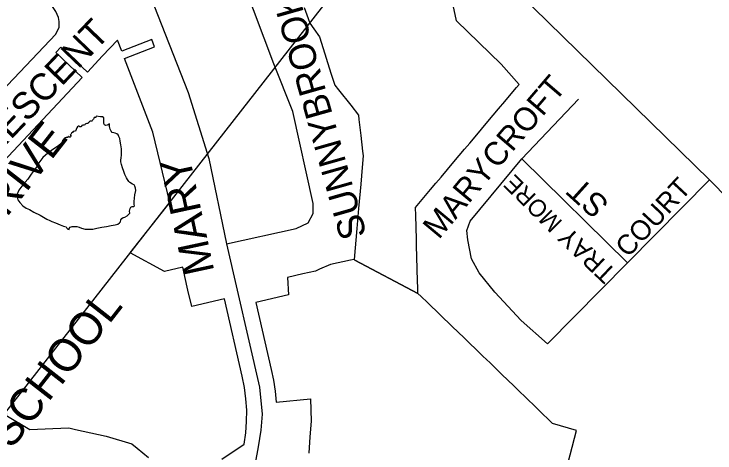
# Model space of a CAD drawing. Extents: x 586326 to 623965, y 4819854 to 4857850.
# Drawn here: x 596149 to 596691, y 4838812 to 4839151 of the extents above; entities that cross this region are included whole.
import ezdxf

# ---------------------------------------------------------------- set-up
doc = ezdxf.new("R2010")
doc.units = 0
for name, color, linetype in [('Lots_Concessions', 7, 'Continuous'), ('Major Rds and Hwys', 7, 'Continuous'), ('Minor Rd Lbls', 7, 'Continuous'), ('Minor Rds', 7, 'Continuous'), ('Park Outlines', 7, 'Continuous'), ('Proposed Secondary Rds', 7, 'Continuous'), ('School Syms_Lbls', 7, 'Continuous'), ('Secondary Rds Lbls', 7, 'Continuous'), ('SWM Ponds', 7, 'Continuous')]:
    doc.layers.add(name, color=color, linetype=linetype)

msp = doc.modelspace()

# ---------------------------------------------------------------- linework, layer by layer
at = {"layer": 'Lots_Concessions'}
msp.add_line((596026.42, 4838695.17), (596454.8, 4839242.42), dxfattribs=at)
at = {"layer": 'Major Rds and Hwys'}
for points in [[(596686.46, 4839022.79), (596323.77, 4839377.13)], [(596893.45, 4838812.42), (596686.46, 4839022.79)]]:
    msp.add_lwpolyline(points, dxfattribs=at)
at = {"layer": 'Minor Rds'}
for points in [[(596313.01, 4838973.25), (596367.02, 4838985.19), (596376.37, 4838989.35), (596380.01, 4838996.62), (596380.01, 4839004.41), (596364.43, 4839075.56), (596349.73, 4839112.33), (596310.69, 4839215.69), (596307.34, 4839224.18), (596303.99, 4839228.17), (596299.37, 4839230.02), (596294.49, 4839230.3), (596289.94, 4839227.98), (596241.34, 4839195.09)], [(595925.14, 4839146.42), (596001.71, 4839129.01), (596007.99, 4839126.85), (596013.05, 4839123.93), (596056.93, 4839089.74), (596100.77, 4839065.62), (596106.69, 4839063.81), (596110.44, 4839064.27), (596115.55, 4839066.47), (596181.12, 4839135.22), (596183.62, 4839140.59), (596183.71, 4839145.03), (596183.32, 4839148.15), (596181.18, 4839152.64), (596175.13, 4839161.47), (596169.28, 4839168.73), (596162.04, 4839176.43), (596143.5, 4839193.92)], [(596541.33, 4839038.94), (596585.24, 4839084.89)], [(596623.07, 4838958.53), (596561.3, 4838896.04), (596540.91, 4838914.12), (596520.47, 4838935.84), (596508.53, 4838950.93), (596502.58, 4838961.78), (596499.74, 4838976.22), (596498.86, 4838983.66), (596501.61, 4838990.86), (596541.33, 4839038.94)], [(596541.33, 4839038.94), (596623.07, 4838958.53)], [(596686.46, 4839022.79), (596623.07, 4838958.53)]]:
    msp.add_lwpolyline(points, dxfattribs=at)
at = {"layer": 'Park Outlines'}
for points in [[(596373.12, 4839155.83), (596376.3, 4839147.25), (596377.59, 4839143.77), (596380.75, 4839139.16), (596384.96, 4839133.02), (596386.47, 4839128.29), (596390.16, 4839116.63), (596393.86, 4839104.98), (596396.74, 4839095.87), (596399.66, 4839092.19), (596409.15, 4839080.24), (596415.12, 4839072.71), (596415.53, 4839069.19), (596416.96, 4839057), (596418.38, 4839044.8), (596418.79, 4839041.32), (596417.99, 4839032.19), (596416.88, 4839019.41), (596415.22, 4839000.41), (596413.88, 4838985.1), (596411.78, 4838961.11), (596412.28, 4838960.61), (596461.11, 4838935.01), (596461.02, 4838938.38), (596460.62, 4838952.63), (596460.29, 4838964.15), (596460.11, 4838970.55), (596459.93, 4838976.94), (596459.42, 4838995.01), (596459.25, 4839001.23), (596470.94, 4839015.12), (596475.03, 4839019.98), (596479.12, 4839024.83), (596484.02, 4839030.64), (596488.98, 4839036.53), (596493.06, 4839041.38), (596497.15, 4839046.24), (596501.24, 4839051.1), (596505.33, 4839055.95), (596510.29, 4839061.84), (596515.22, 4839067.69), (596519.31, 4839072.54), (596523.4, 4839077.4), (596528.32, 4839083.25), (596533.25, 4839089.1), (596537.34, 4839093.95), (596539.28, 4839096.26), (596525.4, 4839111.95), (596490.99, 4839145.52), (596478.8, 4839202.27)], [(596309.47, 4838806.93), (596326.86, 4838818.49), (596328.06, 4838827.22), (596328.67, 4838836.02), (596328.71, 4838844.84), (596328.16, 4838853.64), (596327.04, 4838862.38), (596325.34, 4838871.03), (596311.54, 4838930.76), (596286.19, 4838924.91), (596283.31, 4838937.37), (596280.84, 4838948.09), (596279.22, 4838955.11), (596265.19, 4838951.87), (596238.6, 4838966.18), (596269.16, 4839005.21), (596256.18, 4839059.37), (596234.22, 4839116.4), (596257.49, 4839125.41), (596255.36, 4839130.98), (596232.16, 4839122.03), (596228.74, 4839130.5), (596217.35, 4839118.52), (596205.5, 4839105.84), (596185.01, 4839125.17), (596181.06, 4839120.94), (596201.53, 4839101.62), (596113.97, 4839008.48)], [(596575.43, 4838797.54), (596583.65, 4838829.19), (596565.28, 4838834.57), (596542.89, 4838856.16), (596540.73, 4838858.25), (596540.01, 4838858.94), (596535.19, 4838863.59), (596530.62, 4838868), (596526.05, 4838872.4), (596521.48, 4838876.81), (596516.91, 4838881.22), (596511.36, 4838886.56), (596505.89, 4838891.83), (596501.32, 4838896.24), (596496.75, 4838900.65), (596492.18, 4838905.05), (596487.61, 4838909.46), (596478.33, 4838918.41), (596468.5, 4838927.89), (596463.63, 4838932.59), (596461.11, 4838935.01), (596412.28, 4838960.61), (596411.78, 4838961.11), (596409.05, 4838960.56), (596393.43, 4838957.39), (596385.07, 4838953.63), (596381.91, 4838952.21), (596372.23, 4838949.97), (596360.35, 4838947.23), (596361.1, 4838933.86), (596335.78, 4838928), (596347.74, 4838876.2), (596349.43, 4838867.89), (596350.66, 4838859.49), (596351.44, 4838851.04), (596377.96, 4838853.43), (596378.57, 4838836.41), (596377.65, 4838824.1), (596376.71, 4838811.67)], [(596141.11, 4838841.62), (596161.05, 4838829.94), (596178.92, 4838830.65), (596191.2, 4838831.14), (596196.36, 4838829.99), (596220.14, 4838824.69), (596239.87, 4838818.87), (596243.91, 4838815.48), (596252.68, 4838808.14)]]:
    msp.add_lwpolyline(points, dxfattribs=at)
at = {"layer": 'Proposed Secondary Rds'}
for points in [[(596241.34, 4839195.09), (596254.2, 4839165.02), (596283.54, 4839090.04), (596299.51, 4839039.21), (596313.01, 4838973.25)], [(596313.01, 4838973.25), (596338.61, 4838862.45), (596340.59, 4838841.71), (596339.65, 4838829.3), (596337.64, 4838816.39), (596335.22, 4838803.8), (596331.87, 4838792.61), (596327.32, 4838780.33), (596315.79, 4838760.14)]]:
    msp.add_lwpolyline(points, dxfattribs=at)
at = {"layer": 'SWM Ponds'}
msp.add_lwpolyline([(596215.77, 4839071.24), (596212.44, 4839071.87), (596212.07, 4839070.72), (596210.8, 4839070.78), (596210.47, 4839070.01), (596210.33, 4839069.4), (596209.91, 4839069.21), (596209.58, 4839068.79), (596209.35, 4839068.36), (596208.94, 4839067.97), (596208.49, 4839067.89), (596208.03, 4839067.86), (596207.59, 4839067.93), (596207.15, 4839067.78), (596206.95, 4839067.18), (596206.49, 4839066.87), (596206.03, 4839066.42), (596205.62, 4839066.18), (596205.11, 4839066.09), (596204.45, 4839066.01), (596203.94, 4839065.64), (596203.6, 4839065.14), (596202.71, 4839064.9), (596201.93, 4839064.82), (596201.15, 4839064.53), (596200.91, 4839063.97), (596200.36, 4839063.51), (596199.72, 4839063.51), (596199.28, 4839064.02), (596198.6, 4839064.06), (596197.86, 4839063.54), (596197.26, 4839062.91), (596197, 4839062.3), (596196.82, 4839061.57), (596196.69, 4839060.74), (596196.33, 4839060.25), (596195.78, 4839060.14), (596194.62, 4839059.94), (596193.96, 4839059.31), (596193.34, 4839058.59), (596192.74, 4839057.78), (596192.34, 4839057.15), (596192.61, 4839057.02), (596192.97, 4839056.57), (596192.68, 4839056.2), (596192.19, 4839055.71), (596191.55, 4839055.6), (596191.12, 4839055.89), (596190.84, 4839056.38), (596190.7, 4839055.82), (596190.23, 4839055.38), (596189.7, 4839055.41), (596189.04, 4839055.4), (596188.43, 4839055.03), (596187.81, 4839054.8), (596187.38, 4839054.32), (596187.01, 4839053.78), (596186.3, 4839053.07), (596185.92, 4839051.91), (596185.13, 4839050.56), (596182.47, 4839048.41), (596178.85, 4839046.07), (596174.94, 4839043.35), (596171.01, 4839039.86), (596168.03, 4839035.75), (596166.8, 4839033.16), (596164.39, 4839030.11), (596162.1, 4839026.92), (596159.55, 4839023.14), (596155.6, 4839018.86), (596152.66, 4839014.59), (596151.13, 4839011.61), (596151.18, 4839009.38), (596151.77, 4839007.33), (596153.39, 4839005.07), (596155.69, 4839002.67), (596158.16, 4839000.74), (596160.75, 4838999.72), (596164.13, 4838997.67), (596169, 4838995.26), (596174.18, 4838992.21), (596176.38, 4838991.18), (596177.95, 4838990.48), (596180.89, 4838989.37), (596184.46, 4838988.03), (596187.17, 4838986.96), (596189.03, 4838986.3), (596189.65, 4838985.42), (596190.36, 4838984.47), (596191.35, 4838984.22), (596191.45, 4838985.2), (596192.16, 4838986.1), (596193.87, 4838986.6), (596195.55, 4838986.73), (596197.34, 4838986.66), (596199.17, 4838986.14), (596201.11, 4838985.42), (596203.79, 4838984.64), (596206.76, 4838984.56), (596209.79, 4838984.56), (596212.73, 4838985.3), (596216.7, 4838986.01), (596220.33, 4838986.6), (596223.93, 4838987.34), (596226.97, 4838987.86), (596229.1, 4838988.56), (596230.32, 4838989.45), (596231.11, 4838990.29), (596231.3, 4838991.71), (596232.13, 4838992.78), (596233.22, 4838993.5), (596234.5, 4838993.95), (596236.24, 4838994.83), (596237.7, 4838996.19), (596238.27, 4838996.93), (596238.22, 4838998.55), (596238.51, 4839000.43), (596239.25, 4839001.56), (596240.16, 4839002.04), (596241.26, 4839002.1), (596242.01, 4839002.56), (596241.72, 4839003.71), (596241.6, 4839005.91), (596241.88, 4839008.46), (596242.29, 4839011.17), (596243.06, 4839014.52), (596242.86, 4839016.12), (596242.29, 4839017.75), (596241.65, 4839018.78), (596240.31, 4839019.42), (596238.39, 4839020.67), (596237.47, 4839021.51), (596236.56, 4839022.88), (596235.72, 4839024.33), (596234.61, 4839026.78), (596233.72, 4839029.18), (596232.72, 4839031.94), (596231.88, 4839034.57), (596231.4, 4839036.66), (596231.3, 4839038.05), (596231.58, 4839039.41), (596231.85, 4839041.96), (596231.9, 4839044.03), (596231.87, 4839046.69), (596231.43, 4839049.67), (596230.92, 4839052.56), (596230.59, 4839054.66), (596229.81, 4839056.19), (596229.23, 4839057.31), (596228.3, 4839058.3), (596226.98, 4839058.8), (596226.01, 4839058.9), (596224.62, 4839059.33), (596223.85, 4839060.19), (596223.22, 4839061.74), (596222.74, 4839063.82), (596222.57, 4839065.8), (596221.62, 4839065.09), (596220.71, 4839064.76), (596219.62, 4839064.55), (596218.72, 4839065.25), (596218.31, 4839066.24), (596218.27, 4839067.71), (596218.34, 4839068.97), (596218.16, 4839070.43), (596217.33, 4839071.21)], close=True, dxfattribs=at)

# ---------------------------------------------------------------- texts
at = {"layer": 'Minor Rd Lbls'}
for s, height, rotation, p in [('SUNNYBROOK ', 20.7, 105.7964, (596421.7, 4838980.05)), ('CRESCENT', 20.7, 46.3122, (596118.65, 4839024.28)), ('CROFT', 18, 49.4349, (596522.61, 4839030.35)), ('MARY', 18, 50.2378, (596477.29, 4838976.01)), ('MORE', 13.294, 135.2608, (596573.61, 4838990.27)), ('ST', 18, 137.8986, (596609.87, 4839004.9)), ('COURT', 15.314, 47.0191, (596623.57, 4838962.04)), ('TRAY', 14.364, 136.616, (596615.34, 4838951.99))]:
    msp.add_text(s, height=height, rotation=rotation, dxfattribs=at).set_placement(p)
at = {"layer": 'School Syms_Lbls'}
for s, p in [('EDENBROOK HILL DRIVE', (595941.87, 4838735.63)), ('PUBLIC SCHOOL', (596066.68, 4838711.44))]:
    msp.add_text(s, height=25, rotation=52, dxfattribs=at).set_placement(p)
at = {"layer": 'Secondary Rds Lbls'}
msp.add_text('MARY', height=23.805, rotation=102.1505, dxfattribs=at).set_placement((596303.8, 4838952.02))

doc.saveas('drawing.dxf')
